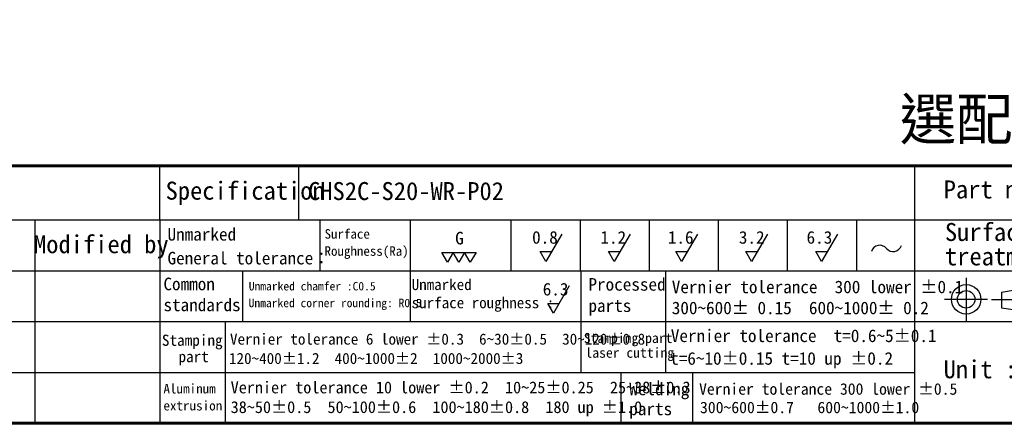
# Model space of a CAD drawing. Header units: millimetres. Extents: x 399 to 6076, y -1991 to 1602.
# Tile 282 of 324: x 5218 to 5360, y -22 to 36. Entities that reach past the tile are written whole.
import ezdxf
from ezdxf.enums import TextEntityAlignment as Align

# ---------------------------------------------------------------- set-up
doc = ezdxf.new("R2010")
doc.units = ezdxf.units.MM
doc.linetypes.add('SLD-實線', pattern=[0])
doc.layers.add('AM_0', color=7, linetype='Continuous', lineweight=50)
doc.layers.add('BORDER', color=7, linetype='Continuous')
doc.layers.add('圖框', color=7, linetype='SLD-實線')
doc.styles.get("Standard").update_dxf_attribs({"font": 'arial.ttf'})
doc.styles.add('標題欄', font='txt')

# ---------------------------------------------------------------- blocks, each defined once
blk = doc.blocks.new('A4-英文圖框-橫式')
at = {"layer": 'BORDER', "color": 123, "linetype": 'Continuous', "lineweight": 60, "ltscale": 25.4}
blk.add_line((2151.7, -57.78), (2549.79, -57.78), dxfattribs=at)
at = {"layer": 'BORDER', "color": 60, "linetype": 'Continuous', "ltscale": 25.4}
for p, q in [((2255, -65.63), (2255, -57.78)), ((2275.1, -65.63), (2275.1, -57.78)), ((2364.21, -57.78), (2364.21, -95.06)), ((2151.7, -65.63), (2549.79, -65.63)), ((2236.88, -65.63), (2236.88, -95.06)), ((2255, -65.63), (2255, -95.06)), ((2278.15, -65.63), (2278.15, -72.99)), ((2291.22, -65.63), (2291.22, -80.35)), ((2305.82, -65.63), (2305.82, -72.99)), ((2315.82, -65.63), (2315.82, -72.99)), ((2325.82, -65.63), (2325.82, -72.99)), ((2335.82, -65.63), (2335.82, -72.99)), ((2345.82, -65.63), (2345.82, -72.99)), ((2355.82, -65.63), (2355.82, -72.99)), ((2364.21, -65.63), (2364.21, -95.06)), ((2364.22, -65.63), (2364.22, -72.99)), ((2364.22, -65.63), (2364.22, -72.99)), ((2151.7, -72.99), (2364.21, -72.99)), ((2266.98, -72.99), (2266.98, -80.35)), ((2315.96, -72.99), (2315.96, -80.35)), ((2328.19, -72.99), (2328.19, -80.35)), ((2364.21, -72.99), (2462.31, -72.99)), ((2151.7, -80.35), (2364.21, -80.35)), ((2264.44, -80.35), (2264.44, -87.7)), ((2315.96, -80.35), (2315.96, -87.7)), ((2328.19, -80.35), (2328.19, -87.7)), ((2364.21, -80.35), (2388.73, -80.35)), ((2151.7, -87.7), (2364.21, -87.7)), ((2264.44, -87.7), (2264.44, -95.06)), ((2321.74, -87.7), (2321.74, -95.06)), ((2332.11, -87.7), (2332.11, -95.06)), ((2364.21, -95.06), (2549.79, -95.06))]:
    blk.add_line(p, q, dxfattribs=at)
at = {"layer": 'BORDER', "color": 2, "linetype": 'Continuous', "ltscale": 25.4}
for p, q in [((2313.17, -67.68), (2310.88, -71.65)), ((2323.06, -67.68), (2320.77, -71.65)), ((2332.82, -67.68), (2330.53, -71.65)), ((2342.95, -67.68), (2340.66, -71.65)), ((2353.07, -67.68), (2350.78, -71.65)), ((2296.65, -71.76), (2295.82, -70.33)), ((2295.82, -70.33), (2297.47, -70.33)), ((2297.47, -70.33), (2296.65, -71.76)), ((2298.3, -71.76), (2297.47, -70.33)), ((2297.47, -70.33), (2299.12, -70.33)), ((2299.12, -70.33), (2298.3, -71.76)), ((2299.94, -71.76), (2299.12, -70.33)), ((2299.12, -70.33), (2300.77, -70.33)), ((2300.77, -70.33), (2299.94, -71.76)), ((2310.88, -71.65), (2310.05, -70.22)), ((2310.05, -70.22), (2311.7, -70.22)), ((2320.77, -71.65), (2319.94, -70.22)), ((2319.94, -70.22), (2321.59, -70.22)), ((2330.53, -71.65), (2329.7, -70.22)), ((2329.7, -70.22), (2331.35, -70.22)), ((2340.66, -71.65), (2339.84, -70.22)), ((2339.84, -70.22), (2341.48, -70.22)), ((2350.78, -71.65), (2349.96, -70.22)), ((2349.96, -70.22), (2351.61, -70.22)), ((2314.27, -75.17), (2311.98, -79.13)), ((2311.98, -79.13), (2311.16, -77.71)), ((2311.16, -77.71), (2312.8, -77.71))]:
    blk.add_line(p, q, dxfattribs=at)
at = {"layer": 'BORDER', "color": 4, "linetype": 'Continuous', "ltscale": 25.4}
for p, q in [((2371.71, -74.01), (2371.71, -80.23)), ((2374.82, -77.12), (2368.6, -77.12)), ((2375.39, -77.12), (2384.51, -77.12))]:
    blk.add_line(p, q, dxfattribs=at)
at = {"layer": 'BORDER', "color": 7, "linetype": 'Continuous', "ltscale": 25.4}
for p, q in [((2376.83, -76.06), (2383.16, -74.99)), ((2376.83, -76.06), (2376.83, -78.37)), ((2376.83, -78.37), (2383.16, -79.24))]:
    blk.add_line(p, q, dxfattribs=at)
at = {"layer": 'BORDER', "color": 123, "linetype": 'Continuous', "lineweight": 60, "ltscale": 25.4}
blk.add_lwpolyline([(2151.7, 188.79), (2555.09, 188.79), (2555.09, -95.06), (2151.7, -95.06)], close=True, dxfattribs=at)
at = {"layer": 'BORDER', "color": 7, "linetype": 'Continuous', "ltscale": 25.4}
for radius in [2.13, 1.26]:
    blk.add_circle((2371.71, -77.12), radius, dxfattribs=at)
at = {"layer": 'BORDER', "color": 2, "linetype": 'Continuous', "ltscale": 25.4}
for centre, start, end in [((2359.2, -70.55), 39.8056, 162.5792), ((2361.14, -68.94), 219.8056, 342.5792)]:
    blk.add_arc(centre, 1.26, start, end, dxfattribs=at)
at = {"layer": '圖框', "style": '標題欄'}
for s, height, p in [('Specification', 2.6053, (2255.83, -60.09)), ('Part number', 2.6053, (2368.46, -59.91)), ('Unmarked', 1.824, (2256.11, -66.79)), ('Surface', 1.377, (2278.84, -66.96)), ('Surface', 2.605, (2368.64, -66.07)), ('Modified by', 2.6053, (2236.78, -67.84)), ('G', 1.82, (2297.75, -67.35)), ('0.8', 1.824, (2308.88, -67.24)), ('1.2', 1.824, (2318.77, -67.24)), ('1.6', 1.824, (2328.53, -67.24)), ('3.2', 1.824, (2338.81, -67.24)), ('6.3', 1.824, (2348.61, -67.24)), ('Roughness(Ra)', 1.377, (2278.84, -69.44)), ('treatment', 2.605, (2368.64, -69.6)), ('General tolerance：', 1.8237, (2256.11, -70.24)), ('Common', 1.824, (2255.52, -73.98)), ('Unmarked', 1.596, (2291.45, -74.18)), ('Processed', 1.824, (2317.04, -74.04)), ('Unmarked chamfer :C0.5', 1.2273, (2267.87, -74.6)), ('6.3', 1.824, (2310.42, -74.74)), ('Vernier tolerance  300 lower %%P0.1', 1.8237, (2329.1, -74.41)), ('standards', 1.824, (2255.52, -77.01)), ('Unmarked corner rounding: R0.5', 1.2273, (2267.85, -77.03)), ('surface roughness :', 1.5965, (2291.45, -76.81)), ('parts', 1.824, (2317.04, -77.12)), ('300~600%%P 0.15  600~1000%%P 0.2', 1.8237, (2329.1, -77.45)), ('Stamping', 1.614, (2255.3, -82.23)), ('Vernier tolerance 6 lower %%P0.3  6~30%%P0.5  30~120%%P0.8', 1.6062, (2265.15, -82.07)), ('Stamping part', 1.4514, (2316.36, -81.99)), ('Vernier tolerance  t=0.6~5%%P0.1', 1.8237, (2328.96, -81.48)), ('laser cutting', 1.4514, (2316.61, -84.12)), (' part', 1.614, (2256.6, -84.6)), ('120~400%%P1.2  400~1000%%P2  1000~2000%%P3', 1.6062, (2265, -84.87)), ('t=6~10%%P0.15 t=10 up %%P0.2', 1.8237, (2328.87, -84.76)), ('Unit : mm', 2.605, (2368.45, -85.94)), ('Aluminum', 1.39, (2255.52, -89.35)), ('Vernier tolerance 10 lower %%P0.2  10~25%%P0.25  25~38%%P0.3', 1.7169, (2265.25, -89.01)), ('Welding', 1.824, (2322.95, -89.17)), ('Vernier tolerance 300 lower %%P0.5  ', 1.6654, (2333.05, -89.26)), ('extrusion', 1.39, (2255.52, -91.81)), ('38~50%%P0.5  50~100%%P0.6  100~180%%P0.8  180 up %%P1.0', 1.7169, (2265.25, -91.86)), ('parts', 1.824, (2322.95, -92.06)), ('300~600%%P0.7   600~1000%%P1.0', 1.6654, (2333.19, -91.93))]:
    blk.add_text(s, height=height, dxfattribs=at).set_placement(p, align=Align.TOP_LEFT)

msp = doc.modelspace()

# ---------------------------------------------------------------- block references
msp.add_blockref('A4-英文圖框-橫式', (2982.929, 72.605))

# ---------------------------------------------------------------- texts
at = {"layer": 'AM_0', "insert": (5529.72, 17.821), "char_height": 6, "attachment_point": 9}
msp.add_mtext_dynamic_manual_height_columns('{\\fPMingLiU|b0|i0|c136|p18;選配板金}/{\\fPMingLiU|b0|i0|c136|p18;中繼線}/{\\fPMingLiU|b0|i0|c136|p18;束線帶請於出貨時預先與夾爪組裝}', width=218.23164, gutter_width=1, heights=[0], dxfattribs=at)
at = {"layer": '圖框', "lineweight": 35, "style": '標題欄'}
msp.add_text('CHS2C-S20-WR-P02', height=2.60526, dxfattribs=at).set_placement((5259.383, 12.458), align=Align.TOP_LEFT)

doc.saveas('drawing.dxf')
